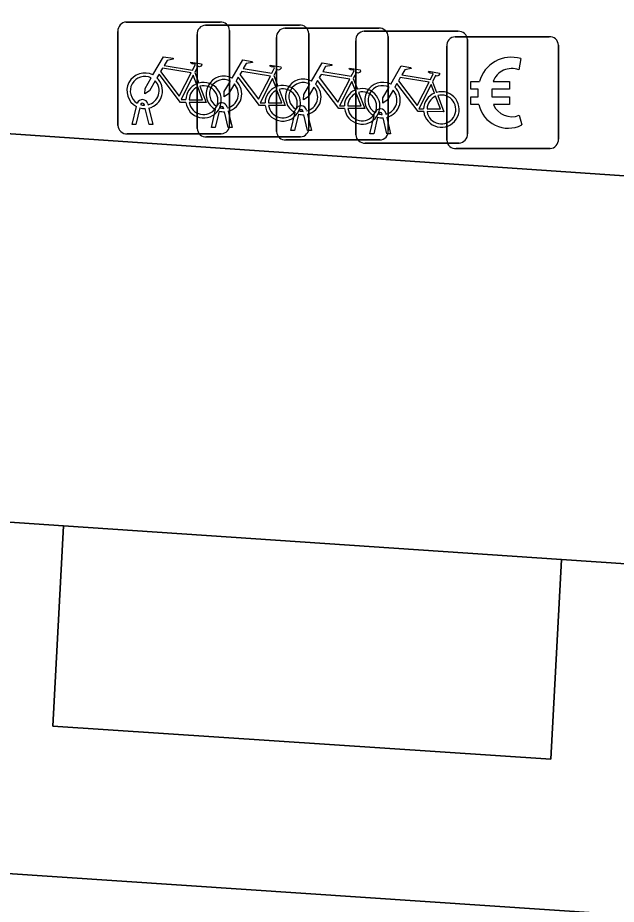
# Model space of a CAD drawing. Extents: x 159960 to 160866, y 382700 to 383354.
# Drawn here: x 160696.13 to 160701.48, y 382880.54 to 382888.46 of the extents above; entities that cross this region are included whole.
import ezdxf

# ---------------------------------------------------------------- set-up
doc = ezdxf.new("R2010")
doc.units = 0
for name, color, linetype in [('IMGEO_Betaalautomaat', 7, 'Continuous'), ('IMGEO_Fietsenrek', 7, 'Continuous'), ('IMGEO_Pand', 7, 'Continuous'), ('IMGEO_Parkeervlak_open', 7, 'Continuous'), ('IMGEO_Rijbaan_lokaal_open', 7, 'Continuous'), ('IMGEO_Voetpad_open', 7, 'Continuous')]:
    doc.layers.add(name, color=color, linetype=linetype)

msp = doc.modelspace()

# ---------------------------------------------------------------- linework, layer by layer
at = {"layer": 'IMGEO_Betaalautomaat'}
for p, q in [((160700.0409, 382888.2935), (160700.8818, 382888.2935)), ((160700.8818, 382888.2935), (160700.0409, 382888.2935)), ((160699.9665, 382887.3689), (160699.9665, 382888.2098)), ((160699.9665, 382888.2098), (160699.9665, 382887.3689)), ((160700.9655, 382888.2191), (160700.9655, 382887.3782)), ((160700.9655, 382887.3782), (160700.9655, 382888.2191)), ((160700.6278, 382888.0982), (160700.6115, 382887.9984)), ((160700.2488, 382887.7565), (160700.2489, 382887.8251)), ((160700.3698, 382887.8251), (160700.3698, 382887.7565)), ((160700.615, 382887.5918), (160700.6367, 382887.5054)), ((160700.8911, 382887.2945), (160700.0502, 382887.2945)), ((160700.0502, 382887.2945), (160700.8911, 382887.2945))]:
    msp.add_line(p, q, dxfattribs=at)
for points in [[(160700.2489, 382887.8251), (160700.1804, 382887.8251), (160700.1804, 382887.8936), (160700.2588, 382887.8936)], [(160700.381, 382887.8936), (160700.5284, 382887.8936), (160700.5284, 382887.8251), (160700.3698, 382887.8251)], [(160700.2542, 382887.6885), (160700.1804, 382887.6885), (160700.1804, 382887.7565), (160700.2488, 382887.7565)], [(160700.3698, 382887.7565), (160700.5284, 382887.7565), (160700.5284, 382887.6885), (160700.3837, 382887.6885)]]:
    msp.add_lwpolyline(points, dxfattribs=at)
for centre, radius, start, end in [((160700.0442, 382888.2156), 0.0779, 92.4484, 184.28452), ((160700.0442, 382888.2156), 0.0779, 92.4484, 184.28452), ((160700.8876, 382888.2158), 0.0779, 2.4484, 94.28452), ((160700.8876, 382888.2158), 0.0779, 2.4484, 94.28452), ((160700.5421, 382887.8177), 0.2933, 73.01398, 165.01395), ((160700.5484, 382887.8312), 0.1786, 69.32359, 159.56827), ((160700.5154, 382887.7431), 0.2668, 191.80956, 297.03891), ((160700.5484, 382887.7576), 0.1787, 202.76249, 291.86925), ((160700.0443, 382887.3722), 0.0779, 182.4484, 274.28452), ((160700.0443, 382887.3722), 0.0779, 182.4484, 274.28452), ((160700.8878, 382887.3723), 0.0779, 272.4484, 4.28452), ((160700.8878, 382887.3723), 0.0779, 272.4484, 4.28452)]:
    msp.add_arc(centre, radius, start, end, dxfattribs=at)
at = {"layer": 'IMGEO_Fietsenrek'}
for p, q in [((160697.0989, 382888.4255), (160697.9398, 382888.4255)), ((160697.9398, 382888.4255), (160697.0989, 382888.4255)), ((160697.8079, 382888.3975), (160698.6488, 382888.3975)), ((160698.6488, 382888.3975), (160697.8079, 382888.3975)), ((160698.5179, 382888.3705), (160699.3588, 382888.3705)), ((160699.3588, 382888.3705), (160698.5179, 382888.3705)), ((160697.0245, 382887.5009), (160697.0245, 382888.3418)), ((160697.0245, 382888.3418), (160697.0245, 382887.5009)), ((160697.7335, 382887.4729), (160697.7335, 382888.3138)), ((160697.7335, 382888.3138), (160697.7335, 382887.4729)), ((160698.0235, 382888.3511), (160698.0235, 382887.5102)), ((160698.0235, 382887.5102), (160698.0235, 382888.3511)), ((160698.4435, 382887.4459), (160698.4435, 382888.2868)), ((160698.4435, 382888.2868), (160698.4435, 382887.4459)), ((160698.7325, 382888.3231), (160698.7325, 382887.4822)), ((160698.7325, 382887.4822), (160698.7325, 382888.3231)), ((160699.2269, 382888.3425), (160700.0678, 382888.3425)), ((160700.0678, 382888.3425), (160699.2269, 382888.3425)), ((160699.4425, 382888.2961), (160699.4425, 382887.4552)), ((160699.4425, 382887.4552), (160699.4425, 382888.2961)), ((160699.1525, 382887.4179), (160699.1525, 382888.2588)), ((160699.1525, 382888.2588), (160699.1525, 382887.4179)), ((160700.1515, 382888.2681), (160700.1515, 382887.4272)), ((160700.1515, 382887.4272), (160700.1515, 382888.2681)), ((160697.7112, 382887.9752), (160697.7475, 382887.88)), ((160698.4202, 382887.9472), (160698.4565, 382887.852)), ((160699.1302, 382887.9202), (160699.1665, 382887.825)), ((160699.8392, 382887.8922), (160699.8755, 382887.797)), ((160697.1515, 382887.5103), (160697.1898, 382887.6703)), ((160697.2202, 382887.6581), (160697.1849, 382887.5103)), ((160697.2619, 382887.6819), (160697.2609, 382887.6862)), ((160697.303, 382887.5103), (160697.2691, 382887.652)), ((160697.2926, 382887.6934), (160697.2944, 382887.6855)), ((160697.3014, 382887.6563), (160697.3364, 382887.5103)), ((160697.8605, 382887.4823), (160697.8988, 382887.6423)), ((160697.9709, 382887.6539), (160697.9699, 382887.6582)), ((160698.0016, 382887.6654), (160698.0034, 382887.6575)), ((160697.9292, 382887.6301), (160697.8939, 382887.4823)), ((160698.012, 382887.4823), (160697.9781, 382887.624)), ((160698.0104, 382887.6283), (160698.0454, 382887.4823)), ((160698.5705, 382887.4553), (160698.6088, 382887.6153)), ((160698.6392, 382887.6031), (160698.6039, 382887.4553)), ((160698.6809, 382887.6269), (160698.6799, 382887.6312)), ((160698.722, 382887.4553), (160698.6881, 382887.597)), ((160698.7116, 382887.6384), (160698.7134, 382887.6305)), ((160698.7204, 382887.6013), (160698.7554, 382887.4553)), ((160699.2795, 382887.4273), (160699.3178, 382887.5873)), ((160699.3482, 382887.5751), (160699.3129, 382887.4273)), ((160699.3899, 382887.5989), (160699.3889, 382887.6032)), ((160699.431, 382887.4273), (160699.3971, 382887.569)), ((160699.4206, 382887.6104), (160699.4224, 382887.6025)), ((160699.4294, 382887.5733), (160699.4644, 382887.4273)), ((160697.1849, 382887.5103), (160697.1515, 382887.5103)), ((160697.3364, 382887.5103), (160697.303, 382887.5103)), ((160697.9491, 382887.4265), (160697.1082, 382887.4265)), ((160697.1082, 382887.4265), (160697.9491, 382887.4265)), ((160697.8939, 382887.4823), (160697.8605, 382887.4823)), ((160698.0454, 382887.4823), (160698.012, 382887.4823)), ((160698.6039, 382887.4553), (160698.5705, 382887.4553)), ((160698.7554, 382887.4553), (160698.722, 382887.4553)), ((160699.3129, 382887.4273), (160699.2795, 382887.4273)), ((160699.4644, 382887.4273), (160699.431, 382887.4273)), ((160698.6581, 382887.3985), (160697.8172, 382887.3985)), ((160697.8172, 382887.3985), (160698.6581, 382887.3985)), ((160699.3681, 382887.3715), (160698.5272, 382887.3715)), ((160698.5272, 382887.3715), (160699.3681, 382887.3715)), ((160700.0771, 382887.3435), (160699.2362, 382887.3435)), ((160699.2362, 382887.3435), (160700.0771, 382887.3435))]:
    msp.add_line(p, q, dxfattribs=at)
for points in [[(160697.3371, 382887.9522), (160697.4318, 382888.1157), (160697.518, 382888.1019), (160697.5197, 382888.0932), (160697.4636, 382888.0823), (160697.4374, 382888.037), (160697.6926, 382887.9962)], [(160697.6926, 382887.9962), (160697.7176, 382888.045), (160697.7125, 382888.049), (160697.6893, 382888.0527), (160697.6766, 382888.0602), (160697.6756, 382888.0633), (160697.6778, 382888.0679), (160697.7726, 382888.0528), (160697.7749, 382888.0425), (160697.7655, 382888.0301), (160697.7531, 382888.0237), (160697.7386, 382888.0299), (160697.7112, 382887.9752)], [(160698.0461, 382887.9242), (160698.1408, 382888.0877), (160698.227, 382888.0739), (160698.2287, 382888.0652), (160698.1726, 382888.0543), (160698.1464, 382888.009), (160698.4016, 382887.9682)], [(160698.4016, 382887.9682), (160698.4266, 382888.017), (160698.4215, 382888.021), (160698.3983, 382888.0247), (160698.3856, 382888.0322), (160698.3846, 382888.0353), (160698.3868, 382888.0399), (160698.4816, 382888.0248), (160698.4839, 382888.0145), (160698.4745, 382888.0021), (160698.4621, 382887.9957), (160698.4476, 382888.0019), (160698.4202, 382887.9472)], [(160698.7561, 382887.8972), (160698.8508, 382888.0607), (160698.937, 382888.0469), (160698.9387, 382888.0382), (160698.8826, 382888.0273), (160698.8564, 382887.982), (160699.1116, 382887.9412)], [(160697.6328, 382887.7075), (160697.5831, 382887.7076), (160697.3924, 382887.9593), (160697.3734, 382887.9265)], [(160697.6797, 382887.971), (160697.4229, 382888.012), (160697.4062, 382887.9832), (160697.5732, 382887.7629), (160697.6797, 382887.971)], [(160698.3887, 382887.943), (160698.1319, 382887.984), (160698.1152, 382887.9552), (160698.2822, 382887.7349), (160698.3887, 382887.943)], [(160699.1116, 382887.9412), (160699.1366, 382887.99), (160699.1315, 382887.994), (160699.1083, 382887.9977), (160699.0956, 382888.0052), (160699.0946, 382888.0083), (160699.0968, 382888.0129), (160699.1916, 382887.9978), (160699.1939, 382887.9875), (160699.1845, 382887.9751), (160699.1721, 382887.9687), (160699.1576, 382887.9749), (160699.1302, 382887.9202)], [(160699.4651, 382887.8692), (160699.5598, 382888.0327), (160699.646, 382888.0189), (160699.6477, 382888.0102), (160699.5916, 382887.9993), (160699.5654, 382887.954), (160699.8206, 382887.9132)], [(160699.8206, 382887.9132), (160699.8456, 382887.962), (160699.8405, 382887.966), (160699.8173, 382887.9697), (160699.8046, 382887.9772), (160699.8036, 382887.9803), (160699.8058, 382887.9849), (160699.9006, 382887.9698), (160699.9029, 382887.9595), (160699.8935, 382887.9471), (160699.8811, 382887.9407), (160699.8666, 382887.9469), (160699.8392, 382887.8922)], [(160697.3578, 382887.8997), (160697.3062, 382887.8105), (160697.2663, 382887.7845), (160697.2675, 382887.832), (160697.322, 382887.9262)], [(160697.7277, 382887.873), (160697.6984, 382887.9498), (160697.589, 382887.7317), (160697.6317, 382887.7316)], [(160698.0668, 382887.8717), (160698.0152, 382887.7825), (160697.9753, 382887.7565), (160697.9765, 382887.804), (160698.031, 382887.8982)], [(160698.3418, 382887.6795), (160698.2921, 382887.6796), (160698.1014, 382887.9313), (160698.0824, 382887.8985)], [(160698.4367, 382887.845), (160698.4074, 382887.9218), (160698.298, 382887.7037), (160698.3407, 382887.7036)], [(160699.0518, 382887.6525), (160699.0021, 382887.6526), (160698.8114, 382887.9043), (160698.7924, 382887.8715)], [(160699.0987, 382887.916), (160698.8419, 382887.957), (160698.8252, 382887.9282), (160698.9922, 382887.7079), (160699.0987, 382887.916)], [(160699.1467, 382887.818), (160699.1174, 382887.8948), (160699.008, 382887.6767), (160699.0507, 382887.6766)], [(160699.8077, 382887.888), (160699.5509, 382887.929), (160699.5342, 382887.9002), (160699.7012, 382887.6799), (160699.8077, 382887.888)], [(160697.6617, 382887.7315), (160697.7816, 382887.7313), (160697.7384, 382887.8449)], [(160697.7582, 382887.8518), (160697.8132, 382887.7072), (160697.6631, 382887.7075)], [(160698.3707, 382887.7035), (160698.4906, 382887.7033), (160698.4474, 382887.8169)], [(160698.4672, 382887.8238), (160698.5222, 382887.6792), (160698.3721, 382887.6795)], [(160698.7768, 382887.8447), (160698.7252, 382887.7555), (160698.6853, 382887.7295), (160698.6865, 382887.777), (160698.741, 382887.8712)], [(160699.4858, 382887.8167), (160699.4342, 382887.7275), (160699.3943, 382887.7015), (160699.3955, 382887.749), (160699.45, 382887.8432)], [(160699.7608, 382887.6245), (160699.7111, 382887.6246), (160699.5204, 382887.8763), (160699.5014, 382887.8435)], [(160699.8557, 382887.79), (160699.8264, 382887.8668), (160699.717, 382887.6487), (160699.7597, 382887.6486)], [(160699.0807, 382887.6765), (160699.2006, 382887.6763), (160699.1574, 382887.7899)], [(160699.1772, 382887.7968), (160699.2322, 382887.6522), (160699.0821, 382887.6525)], [(160699.7897, 382887.6485), (160699.9096, 382887.6483), (160699.8664, 382887.7619)], [(160699.8862, 382887.7688), (160699.9412, 382887.6242), (160699.7911, 382887.6245)]]:
    msp.add_lwpolyline(points, dxfattribs=at)
for centre, radius, start, end in [((160697.1022, 382888.3476), 0.0779, 92.4484, 184.28452), ((160697.1022, 382888.3476), 0.0779, 92.4484, 184.28452), ((160697.8112, 382888.3196), 0.0779, 92.4484, 184.28452), ((160697.8112, 382888.3196), 0.0779, 92.4484, 184.28452), ((160697.9456, 382888.3478), 0.0779, 2.4484, 94.28452), ((160697.9456, 382888.3478), 0.0779, 2.4484, 94.28452), ((160698.5212, 382888.2926), 0.0779, 92.4484, 184.28452), ((160698.5212, 382888.2926), 0.0779, 92.4484, 184.28452), ((160698.6546, 382888.3198), 0.0779, 2.4484, 94.28452), ((160698.6546, 382888.3198), 0.0779, 2.4484, 94.28452), ((160699.3646, 382888.2928), 0.0779, 2.4484, 94.28452), ((160699.3646, 382888.2928), 0.0779, 2.4484, 94.28452), ((160699.2302, 382888.2646), 0.0779, 92.4484, 184.28452), ((160699.2302, 382888.2646), 0.0779, 92.4484, 184.28452), ((160700.0736, 382888.2648), 0.0779, 2.4484, 94.28452), ((160700.0736, 382888.2648), 0.0779, 2.4484, 94.28452), ((160697.2641, 382887.8109), 0.159, 62.67661, 242.13685), ((160697.2641, 382887.8109), 0.129, 63.31916, 238.90302), ((160697.2641, 382887.8109), 0.129, 283.60429, 43.43025), ((160697.2641, 382887.8109), 0.159, 283.5766, 46.60424), ((160697.7907, 382887.7269), 0.159, 187.0065, 105.77075), ((160697.9731, 382887.7829), 0.159, 62.67661, 242.13685), ((160697.9731, 382887.7829), 0.129, 63.31916, 238.90302), ((160697.9731, 382887.7829), 0.159, 283.5766, 46.60424), ((160698.6831, 382887.7559), 0.159, 62.67661, 242.13685), ((160698.6831, 382887.7559), 0.129, 63.31916, 238.90302), ((160699.3921, 382887.7279), 0.159, 62.67661, 242.13685), ((160697.7907, 382887.7269), 0.159, 113.3408, 178.32165), ((160697.7907, 382887.7269), 0.129, 113.92302, 177.95563), ((160697.7907, 382887.7269), 0.129, 188.67146, 104.58832), ((160697.9731, 382887.7829), 0.129, 283.60429, 43.43025), ((160698.4997, 382887.6989), 0.159, 113.3408, 178.32165), ((160698.4997, 382887.6989), 0.159, 187.0065, 105.77075), ((160698.4997, 382887.6989), 0.129, 113.92302, 177.95563), ((160698.4997, 382887.6989), 0.129, 188.67146, 104.58832), ((160698.6831, 382887.7559), 0.129, 283.60429, 43.43025), ((160698.6831, 382887.7559), 0.159, 283.5766, 46.60424), ((160699.2097, 382887.6719), 0.159, 113.3408, 178.32165), ((160699.2097, 382887.6719), 0.159, 187.0065, 105.77075), ((160699.2097, 382887.6719), 0.129, 188.67146, 104.58832), ((160699.3921, 382887.7279), 0.129, 63.31916, 238.90302), ((160699.3921, 382887.7279), 0.129, 283.60429, 43.43025), ((160699.3921, 382887.7279), 0.159, 283.5766, 46.60424), ((160699.9187, 382887.6439), 0.159, 187.0065, 105.77075), ((160697.2439, 382887.6823), 0.0499, 12.8025, 158.69338), ((160699.2097, 382887.6719), 0.129, 113.92302, 177.95563), ((160699.9187, 382887.6439), 0.159, 113.3408, 178.32165), ((160699.9187, 382887.6439), 0.129, 113.92302, 177.95563), ((160699.9187, 382887.6439), 0.129, 188.67146, 104.58832), ((160697.2641, 382887.8109), 0.159, 253.99666, 271.78671), ((160697.2439, 382887.6823), 0.0174, 12.8025, 163.45023), ((160697.2641, 382887.8109), 0.129, 253.41502, 269.02044), ((160697.9529, 382887.6543), 0.0499, 12.8025, 158.69338), ((160697.9529, 382887.6543), 0.0174, 12.8025, 163.45023), ((160697.9731, 382887.7829), 0.129, 253.41502, 269.02044), ((160698.6629, 382887.6273), 0.0499, 12.8025, 158.69338), ((160698.6629, 382887.6273), 0.0174, 12.8025, 163.45023), ((160699.3719, 382887.5993), 0.0499, 12.8025, 158.69338), ((160697.9731, 382887.7829), 0.159, 253.99666, 271.78671), ((160698.6831, 382887.7559), 0.159, 253.99666, 271.78671), ((160698.6831, 382887.7559), 0.129, 253.41502, 269.02044), ((160699.3921, 382887.7279), 0.159, 253.99666, 271.78671), ((160699.3719, 382887.5993), 0.0174, 12.8025, 163.45023), ((160699.3921, 382887.7279), 0.129, 253.41502, 269.02044), ((160697.1024, 382887.5042), 0.0779, 182.4484, 274.28452), ((160697.1024, 382887.5042), 0.0779, 182.4484, 274.28452), ((160697.9458, 382887.5044), 0.0779, 272.4484, 4.28452), ((160697.9458, 382887.5044), 0.0779, 272.4484, 4.28452), ((160697.8114, 382887.4762), 0.0779, 182.4484, 274.28452), ((160697.8114, 382887.4762), 0.0779, 182.4484, 274.28452), ((160698.5214, 382887.4492), 0.0779, 182.4484, 274.28452), ((160698.5214, 382887.4492), 0.0779, 182.4484, 274.28452), ((160698.6548, 382887.4764), 0.0779, 272.4484, 4.28452), ((160698.6548, 382887.4764), 0.0779, 272.4484, 4.28452), ((160699.2304, 382887.4212), 0.0779, 182.4484, 274.28452), ((160699.2304, 382887.4212), 0.0779, 182.4484, 274.28452), ((160699.3648, 382887.4494), 0.0779, 272.4484, 4.28452), ((160699.3648, 382887.4494), 0.0779, 272.4484, 4.28452), ((160700.0738, 382887.4214), 0.0779, 272.4484, 4.28452), ((160700.0738, 382887.4214), 0.0779, 272.4484, 4.28452)]:
    msp.add_arc(centre, radius, start, end, dxfattribs=at)
at = {"layer": 'IMGEO_Pand'}
msp.add_lwpolyline([(160695.243, 382870.283), (160700.717, 382869.918), (160701.42, 382880.454), (160695.945, 382880.819)], close=True, dxfattribs=at)
at = {"layer": 'IMGEO_Parkeervlak_open'}
msp.add_lwpolyline([(160700.993, 382883.62), (160696.538, 382883.922), (160696.443, 382882.132), (160700.899, 382881.835)], close=True, dxfattribs=at)
at = {"layer": 'IMGEO_Rijbaan_lokaal_open'}
msp.add_lwpolyline([(160720.375, 382885.764), (160718.9, 382885.865), (160714.461, 382886.168), (160711.899, 382886.343), (160707.389, 382886.652), (160695.238, 382887.483), (160690.784, 382887.786), (160689.175, 382887.896), (160688.948, 382884.437), (160690.605, 382884.325), (160695.046, 382884.023), (160696.538, 382883.922), (160700.993, 382883.62), (160702.498, 382883.52), (160705.703, 382883.304), (160707.184, 382883.204), (160711.614, 382882.904), (160714.187, 382882.73), (160718.623, 382882.426), (160720.242, 382882.32)], dxfattribs=at)
at = {"layer": 'IMGEO_Voetpad_open'}
for points in [[(160695.238, 382887.483), (160707.389, 382886.652), (160707.521, 382888.464), (160712.014, 382888.137), (160711.899, 382886.343), (160714.461, 382886.168), (160714.568, 382887.981), (160719.018, 382887.676), (160718.9, 382885.865), (160720.375, 382885.764)], [(160720.242, 382882.32), (160718.623, 382882.426), (160718.525, 382880.623), (160714.076, 382880.924), (160714.187, 382882.73), (160711.614, 382882.904), (160711.539, 382881.146), (160707.082, 382881.395), (160707.184, 382883.204), (160705.703, 382883.304), (160705.597, 382881.492), (160702.355, 382881.735), (160702.498, 382883.52), (160700.993, 382883.62), (160700.899, 382881.835), (160696.443, 382882.132), (160696.538, 382883.922), (160695.046, 382884.023)], [(160661.83, 382883.064), (160667.318, 382882.704), (160672.806, 382882.343), (160678.294, 382881.983), (160683.783, 382881.623), (160689.421, 382881.253), (160690.319, 382881.194), (160695.945, 382880.819), (160701.42, 382880.454), (160706.895, 382880.089), (160712.37, 382879.724), (160717.845, 382879.359), (160723.32, 382878.994)]]:
    msp.add_lwpolyline(points, dxfattribs=at)

doc.saveas('drawing.dxf')
